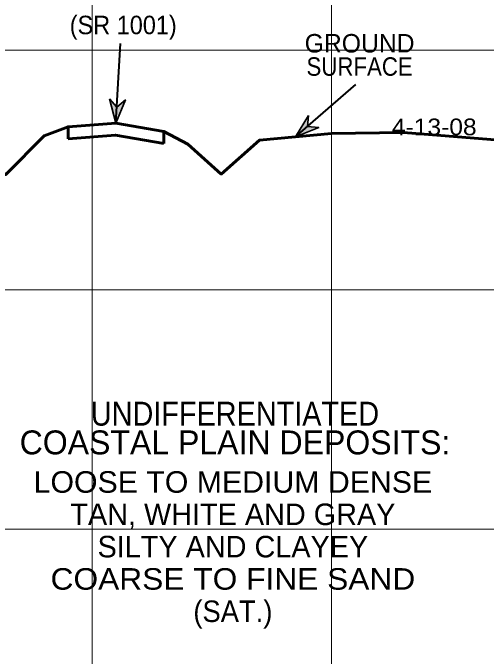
# Model space of a CAD drawing. Extents: x -582 to 653, y -817 to -3.
# Drawn here: x 300.49 to 320.25, y -210.78 to -183.91 of the extents above; entities that cross this region are included whole.
import ezdxf
from ezdxf.enums import TextEntityAlignment as Align

# ---------------------------------------------------------------- set-up
doc = ezdxf.new("R2010")
doc.units = 0
doc.header["$LTSCALE"] = 0.4
doc.linetypes.add('LONG_DASHED', pattern=[7.5, 6, -1.5])
for name, color, linetype, lineweight in [('10', 7, 'Continuous', 35), ('26', 7, 'LONG_DASHED', 40), ('27', 7, 'Continuous', 40), ('7', 7, 'Continuous', 13)]:
    doc.layers.add(name, color=color, linetype=linetype, lineweight=lineweight)
doc.layers.add('29', color=7, linetype='Continuous')

msp = doc.modelspace()

# ---------------------------------------------------------------- hatches: boundary and pattern name
at = {"layer": '10'}
for points in [[(304.5288, -187.5014), (304.7969, -188.5128), (305.1892, -187.5432), (304.8382, -187.8523)], [(312.8343, -188.1905), (312.2967, -189.0881), (313.2651, -188.6927), (312.7987, -188.6569)]]:
    msp.add_hatch(color=256, dxfattribs=at).paths.add_polyline_path(points)

# ---------------------------------------------------------------- linework, layer by layer
for points in [[(304.5288, -187.5014), (304.7969, -188.5128), (305.1892, -187.5432), (304.8382, -187.8523)], [(312.8343, -188.1905), (312.2967, -189.0881), (313.2651, -188.6927), (312.7987, -188.6569)]]:
    msp.add_lwpolyline(points, close=True, dxfattribs=at)
at = {"layer": '26', "linetype": 'Continuous', "lineweight": 60}
for p, q in [((302.7965, -188.6629), (302.7965, -189.1643)), ((306.7965, -188.8629), (306.7965, -189.3705))]:
    msp.add_line(p, q, dxfattribs=at)
for points in [[(291.6465, -188.5884), (294.7965, -188.6829), (297.7965, -188.7729), (300.1965, -190.6629), (301.7965, -189.0429), (302.7965, -188.6629), (304.7965, -188.5129), (306.7965, -188.8629), (307.7965, -189.3929), (309.1965, -190.6429), (310.7965, -189.2229), (313.7965, -188.9529), (316.7965, -188.9029), (320.7965, -189.2329), (324.9965, -189.5729), (327.7965, -189.3029)], [(302.7965, -189.1643), (304.7717, -189.0162), (306.7965, -189.3705)]]:
    msp.add_lwpolyline(points, dxfattribs=at)
at = {"layer": '27'}
for p, q in [((304.7965, -188.5129), (304.9913, -185.1847)), ((312.2965, -189.0879), (314.8169, -186.9056))]:
    msp.add_line(p, q, dxfattribs=at)
at = {"layer": '7'}
for p, q in [((303.7965, -315.4816), (303.7965, -169.1034)), ((313.7965, -315.4816), (313.7965, -169.1034)), ((267.1877, -185.4729), (358.4814, -185.4729)), ((291.6465, -195.4729), (324.5465, -195.4729)), ((291.6465, -205.4729), (324.5465, -205.4729))]:
    msp.add_line(p, q, dxfattribs=at)

# ---------------------------------------------------------------- texts
at = {"layer": '27'}
for s, height, width, p in [('(SR 1001)', 0.7718, 0.95, (305.101, -184.8011)), ('SURFACE', 0.7718, 0.9, (314.9708, -186.5361)), ('4-13-08', 0.6976, 1.1, (318.0885, -189.0214))]:
    msp.add_text(s, height=height, dxfattribs=dict(at, width=width)).set_placement(p, align=Align.CENTER)
msp.add_text('GROUND', height=0.7718, dxfattribs=at).set_placement((314.9708, -185.5643), align=Align.CENTER)
at = {"layer": '29'}
for s, height, width, p in [('UNDIFFERENTIATED', 1, 0.9, (309.7674, -201.1523)), ('LOOSE TO MEDIUM DENSE', 0.9, 1.05, (309.6795, -203.9556)), ('COARSE TO FINE SAND', 0.9, 1.1, (309.6795, -208.0056)), ('(SAT.)', 0.9, 0.95, (309.6796, -209.3556))]:
    msp.add_text(s, height=height, dxfattribs=dict(at, width=width)).set_placement(p, align=Align.CENTER)
for s, height, p in [('COASTAL PLAIN DEPOSITS:', 1, (309.7675, -202.3523)), ('TAN, WHITE AND GRAY', 0.9, (309.6795, -205.3056)), ('SILTY AND CLAYEY', 0.9, (309.6795, -206.6556))]:
    msp.add_text(s, height=height, dxfattribs=at).set_placement(p, align=Align.CENTER)

doc.saveas('drawing.dxf')
